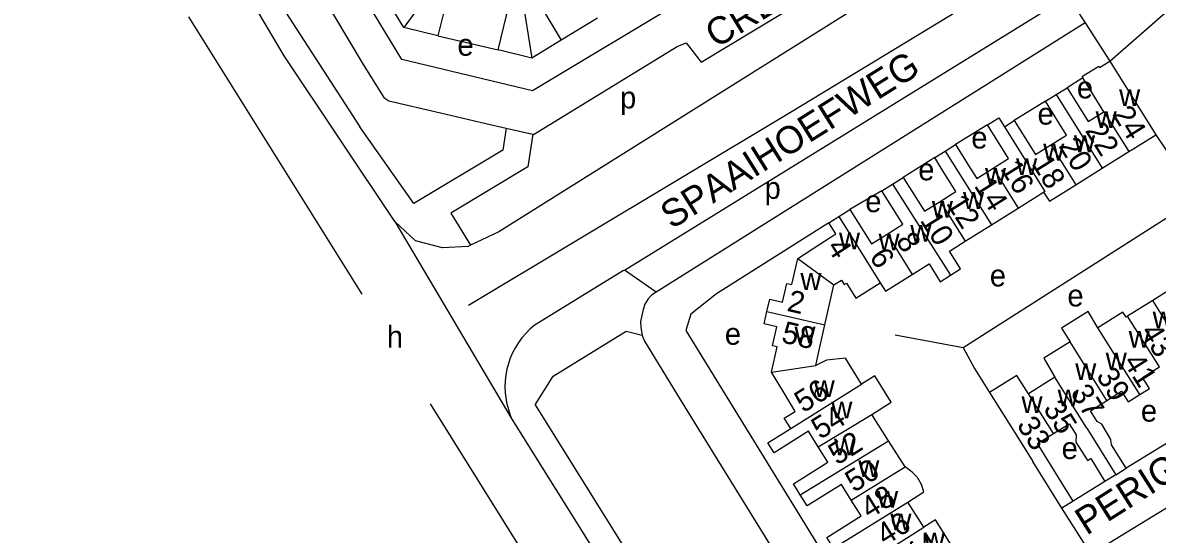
# Model space of a CAD drawing. Extents: x 157768 to 159790, y 387230 to 389604.
# Drawn here: x 158140.1 to 158348.2, y 388182.9 to 388276.6 of the extents above; entities that cross this region are included whole.
import ezdxf

# ---------------------------------------------------------------- set-up
doc = ezdxf.new("R2010")
doc.units = 0
for name, color, linetype in [('BLT_Basislijn', 7, 'Continuous'), ('BLT_Bebouwing', 7, 'Continuous'), ('BLT_Centroide', 7, 'Continuous'), ('BLT_Huisnummer', 7, 'Continuous'), ('BLT_Huisnummer_ tussenligend', 7, 'Continuous'), ('BLT_Onderverdeling_panden', 7, 'Continuous'), ('BLT_Straatnaam', 7, 'Continuous'), ('BLT_Vlakafsluiter', 7, 'Continuous')]:
    doc.layers.add(name, color=color, linetype=linetype)

msp = doc.modelspace()

# ---------------------------------------------------------------- linework, layer by layer
at = {"layer": 'BLT_Basislijn'}
for p, q in [((158264.5, 388269.38), (158313.76, 388299.15)), ((158279.17, 388291.51), (158233.57, 388264.18)), ((158245.5, 388277.45), (158238.87, 388273.46)), ((158334.96, 388276.59), (158256.26, 388227.26)), ((158334.96, 388276.59), (158339.49, 388269.6)), ((158216.22, 388274.23), (158227.26, 388271.68)), ((158334.54, 388266.52), (158331.63, 388264.7)), ((158327.7, 388262.24), (158321.93, 388258.69)), ((158216.68, 388260.1), (158225.01, 388258.14)), ((158225.01, 388258.14), (158228.74, 388257.29)), ((158317.04, 388257.93), (158311.2, 388254.3)), ((158211.82, 388243.51), (158201.92, 388257.55)), ((158228.74, 388257.29), (158233.64, 388256.18)), ((158233.64, 388256.18), (158233.75, 388256.16)), ((158347.92, 388256.11), (158355.63, 388244.55)), ((158307.38, 388251.91), (158301.58, 388248.29)), ((158297.67, 388245.84), (158291.8, 388242.39)), ((158312.55, 388217.11), (158355.63, 388244.55)), ((158218.58, 388241.73), (158222.22, 388235.86)), ((158250.3, 388231.2), (158233.91, 388221.14)), ((158250.3, 388231.2), (158250.45, 388231.3)), ((158256.26, 388227.26), (158250.45, 388231.3)), ((158300.08, 388219.4), (158312.55, 388217.11)), ((158214.79, 388206.8), (158254.32, 388143.52)), ((158234.06, 388206.61), (158267.93, 388152.46)), ((158229.82, 388203.96), (158263.69, 388149.81)), ((158338.59, 388192.56), (158332.78, 388188.96)), ((158353.29, 388189.74), (158336.07, 388179.24)), ((158336.07, 388179.24), (158330.7, 388187.68))]:
    msp.add_line(p, q, dxfattribs=at)
for points in [[(158113.11, 388410.16), (158114.86, 388405.67), (158151.9, 388341.7), (158159.71, 388328.7), (158186.97, 388280.59), (158201.92, 388257.55)], [(158208.36, 388240.19), (158188.03, 388270.59), (158110.53, 388401.36)], [(158129.69, 388398.29), (158128.76, 388394.44), (158128.6, 388392.76), (158129.54, 388390.8), (158165.68, 388330.67), (158174.35, 388317.04), (158187.03, 388312.04), (158186.97, 388310.6), (158183.77, 388300.45), (158202.51, 388268.96), (158206.29, 388262.91), (158207.24, 388262.31), (158216.68, 388260.1)], [(158233.57, 388264.18), (158209.6, 388269.91), (158204.44, 388278.43), (158193.26, 388297.1), (158206.35, 388336.15), (158207.56, 388335.75)], [(158316.69, 388294.3), (158227.38, 388238.3), (158222.22, 388235.86)], [(158221.84, 388224.86), (158280.93, 388260.22), (158328.91, 388289.37)], [(158250.45, 388231.3), (158329.01, 388279.72), (158331.3, 388279.72), (158333.21, 388279.3), (158334.96, 388276.59)], [(158170.49, 388277.72), (158202.26, 388226.85)], [(158233.75, 388256.16), (158260.14, 388272.3), (158261.78, 388272.93), (158264.5, 388269.38)], [(158228.74, 388257.29), (158228.14, 388253.28), (158211.82, 388243.51)], [(158233.64, 388256.18), (158232.73, 388250.2), (158218.58, 388241.73)], [(158217.05, 388235.35), (158212.1, 388236.68), (158208.36, 388240.19)], [(158287.94, 388239.98), (158267.33, 388226.97), (158262.6, 388223.23), (158261.72, 388220.19), (158302.05, 388154.64), (158335.51, 388101.14), (158338.34, 388098.18), (158342.2, 388097.9), (158343.29, 388098.24), (158351.86, 388103.5), (158400.82, 388134.5), (158403.99, 388136.18)], [(158222.22, 388235.86), (158221.77, 388235.64), (158217.05, 388235.35)], [(158256.26, 388227.26), (158255.43, 388226.72), (158254.79, 388226.01), (158254.18, 388225.04), (158253.87, 388224.06), (158253.41, 388221.85), (158253.43, 388220.75), (158253.63, 388219.75), (158253.72, 388219.38)], [(158233.91, 388221.14), (158233.1, 388220.44), (158232.34, 388219.68), (158231.65, 388218.87), (158231.01, 388218.01), (158230.44, 388217.1), (158229.94, 388216.15), (158229.51, 388215.17), (158229.16, 388214.16), (158228.88, 388213.12), (158228.68, 388212.07), (158228.56, 388211.01), (158228.52, 388209.93), (158228.56, 388208.86), (158228.68, 388207.8), (158228.88, 388206.75), (158229.15, 388205.71), (158229.5, 388204.7), (158229.82, 388203.96)], [(158234.06, 388206.61), (158237.37, 388211.83), (158250.76, 388220.08), (158253.72, 388219.38)], [(158253.72, 388219.38), (158253.82, 388218.97), (158254.12, 388218.24), (158260.69, 388207.55), (158330.51, 388094.65), (158334.41, 388091.06), (158338.11, 388089.86), (158342.49, 388089.89), (158346.7, 388091.47), (158371.76, 388107.68), (158373.87, 388109.03)], [(158312.55, 388217.11), (158314.68, 388213.26), (158317.43, 388208.86)], [(158363.32, 388210.88), (158353.8, 388204.8), (158355.1, 388202.71), (158342.47, 388194.97)]]:
    msp.add_lwpolyline(points, dxfattribs=at)
at = {"layer": 'BLT_Bebouwing'}
for p, q in [((158209.96, 388275.77), (158206.7, 388281.19)), ((158216.22, 388274.23), (158209.96, 388275.77)), ((158238.87, 388273.46), (158233.43, 388270.16)), ((158233.43, 388270.16), (158227.26, 388271.68)), ((158339.49, 388269.6), (158347.92, 388256.11)), ((158329.66, 388263.47), (158331.63, 388264.7)), ((158327.7, 388262.24), (158329.66, 388263.47)), ((158320.14, 388257.57), (158321.93, 388258.69)), ((158309.29, 388253.11), (158311.2, 388254.3)), ((158307.38, 388251.91), (158309.29, 388253.11)), ((158338.1, 388249.97), (158342.96, 388253.01)), ((158333.27, 388246.95), (158338.1, 388249.97)), ((158299.62, 388247.07), (158301.58, 388248.29)), ((158297.67, 388245.84), (158299.62, 388247.07)), ((158322.68, 388242.67), (158327.33, 388245.58)), ((158287.94, 388239.98), (158289.75, 388241.11)), ((158289.75, 388241.11), (158291.8, 388242.39)), ((158317.75, 388239.59), (158322.68, 388242.67)), ((158312.93, 388236.58), (158317.75, 388239.59)), ((158352.2, 388228.75), (158347.38, 388225.73)), ((158287.22, 388221.23), (158288.51, 388226.94)), ((158285.93, 388215.51), (158287.22, 388221.23)), ((158329.41, 388211.64), (158324.58, 388208.61)), ((158298.87, 388200.01), (158295.82, 388204.83)), ((158301.96, 388195.2), (158298.87, 388200.01)), ((158330.7, 388187.68), (158325.35, 388196.2)), ((158332.78, 388188.96), (158330.09, 388193.27)), ((158340.58, 388193.79), (158338.59, 388192.56)), ((158340.58, 388193.79), (158342.47, 388194.97)), ((158305.35, 388184.14), (158302.44, 388188.78)), ((158332.78, 388188.96), (158330.7, 388187.68))]:
    msp.add_line(p, q, dxfattribs=at)
for points in [[(158223.36, 388279.54), (158217.87, 388280.89), (158216.22, 388274.23)], [(158239.99, 388282.07), (158235.35, 388279.26), (158238.87, 388273.46)], [(158227.26, 388271.68), (158228.86, 388278.18), (158223.36, 388279.54)], [(158334.54, 388266.52), (158334.45, 388266.84), (158337.44, 388268.7), (158337.61, 388268.43), (158339.49, 388269.6)], [(158338.39, 388260.32), (158334.54, 388266.52)], [(158331.63, 388264.7), (158335.5, 388258.51), (158338.39, 388260.32)], [(158328.69, 388254.26), (158331.56, 388256.05), (158327.7, 388262.24)], [(158317.04, 388257.93), (158319.11, 388259.22), (158320.14, 388257.57)], [(158318.1, 388250), (158320.9, 388251.75), (158317.04, 388257.93)], [(158321.93, 388258.69), (158325.82, 388252.46), (158328.69, 388254.26)], [(158342.96, 388253.01), (158343.68, 388253.46), (158347.92, 388256.11)], [(158311.2, 388254.3), (158313.89, 388250), (158315.08, 388248.11), (158318.1, 388250)], [(158308.36, 388243.89), (158311.26, 388245.71), (158308.57, 388250), (158307.38, 388251.91)], [(158301.58, 388248.29), (158305.46, 388242.08), (158308.36, 388243.89)], [(158298.62, 388237.9), (158301.51, 388239.7), (158297.67, 388245.84)], [(158327.33, 388245.58), (158328.39, 388243.9), (158333.27, 388246.95)], [(158291.8, 388242.39), (158295.74, 388236.09), (158298.62, 388237.9)], [(158286.08, 388235.9), (158289.22, 388237.93), (158287.94, 388239.98)], [(158282.24, 388233.4), (158286.08, 388235.9)], [(158310.23, 388230.34), (158312.1, 388231.52), (158310.06, 388234.78), (158312.93, 388236.58)], [(158281.14, 388228.64), (158282.24, 388233.4)], [(158303.24, 388230.51), (158306.32, 388232.44), (158308.36, 388229.17), (158310.23, 388230.34)], [(158276.58, 388223.69), (158277.1, 388225.94), (158279.41, 388225.4), (158280.21, 388228.86), (158281.14, 388228.64)], [(158288.51, 388226.94), (158288.88, 388228.59)], [(158288.88, 388228.59), (158290.26, 388229.45)], [(158290.26, 388229.45), (158290.76, 388228.65), (158291.19, 388228.92), (158292.92, 388226.16), (158297.36, 388228.95)], [(158297.36, 388228.95), (158298.31, 388227.43), (158303.24, 388230.51)], [(158347.38, 388225.73), (158342.71, 388222.82)], [(158278.49, 388217.22), (158277.6, 388217.43), (158278.4, 388220.9), (158276.07, 388221.44), (158276.58, 388223.69)], [(158337.31, 388220.72), (158335.49, 388223.72), (158330.64, 388220.65), (158332.2, 388218.15)], [(158342.71, 388222.82), (158342.47, 388222.66), (158341.89, 388223.58), (158337.31, 388220.72)], [(158277.42, 388212.59), (158278.49, 388217.22)], [(158332.2, 388218.15), (158327.37, 388215.12), (158329.41, 388211.64)], [(158285.54, 388213.79), (158285.93, 388215.51)], [(158293.96, 388210.4), (158290.99, 388215.15), (158287.51, 388214.76), (158285.54, 388213.79)], [(158279.61, 388208.97), (158277.42, 388212.59)], [(158324.58, 388208.61), (158322.45, 388212), (158317.43, 388208.86)], [(158344.99, 388208.46), (158346.78, 388209.58), (158345.5, 388211.62), (158348.58, 388213.55)], [(158295.82, 388204.83), (158299.38, 388207.08), (158296.36, 388211.9), (158293.96, 388210.4)], [(158280.95, 388202.24), (158279.77, 388204.13), (158281.78, 388205.38), (158279.61, 388208.97)], [(158317.43, 388208.86), (158322.7, 388200.44), (158325.35, 388196.2)], [(158338.92, 388207.4), (158341.62, 388209.09), (158342.85, 388207.12), (158344.99, 388208.46)], [(158342.47, 388194.97), (158339.77, 388199.29), (158339.69, 388200.26), (158338.03, 388203.02), (158337.18, 388203.52), (158335.93, 388205.52), (158338.92, 388207.4)], [(158285.97, 388198.91), (158284.19, 388201.75), (158277.89, 388197.8), (158276.76, 388199.61), (158280.95, 388202.24)], [(158329.13, 388201.32), (158332.02, 388203.13), (158333.3, 388201.09), (158333.26, 388199.76), (158335.3, 388196.5), (158335.37, 388196.38), (158335.97, 388196.76), (158338.59, 388192.56)], [(158330.09, 388193.27), (158326.24, 388199.51), (158329.13, 388201.32)], [(158282.71, 388190.1), (158281.44, 388192.12), (158287.75, 388196.07), (158285.97, 388198.91)], [(158302.44, 388188.78), (158305.39, 388190.62), (158304.95, 388192), (158304.2, 388193.3), (158303.2, 388194.26), (158301.96, 388195.2)], [(158292.05, 388189.12), (158290.24, 388192), (158283.97, 388188.08), (158282.71, 388190.1)], [(158288.81, 388180.31), (158287.56, 388182.3), (158293.85, 388186.24), (158292.05, 388189.12)], [(158310.69, 388180.45), (158307.53, 388185.5), (158305.35, 388184.14)]]:
    msp.add_lwpolyline(points, dxfattribs=at)
at = {"layer": 'BLT_Onderverdeling_panden'}
for p, q in [((158218.25, 388287.12), (158209.96, 388275.77)), ((158231.25, 388284), (158233.43, 388270.16)), ((158329.66, 388263.47), (158338.1, 388249.97)), ((158338.39, 388260.32), (158342.96, 388253.01)), ((158328.69, 388254.26), (158333.27, 388246.95)), ((158309.29, 388253.11), (158317.75, 388239.59)), ((158318.1, 388250), (158322.68, 388242.67)), ((158299.62, 388247.07), (158310.23, 388230.34)), ((158308.36, 388243.89), (158312.93, 388236.58)), ((158289.75, 388241.11), (158297.36, 388228.95)), ((158298.62, 388237.9), (158303.24, 388230.51)), ((158282.24, 388233.4), (158288.88, 388228.59)), ((158351.98, 388218.38), (158347.38, 388225.73)), ((158276.58, 388223.69), (158287.22, 388221.23)), ((158348.58, 388213.55), (158342.71, 388222.82)), ((158344.99, 388208.46), (158337.31, 388220.72)), ((158338.92, 388207.4), (158332.2, 388218.15)), ((158277.42, 388212.59), (158285.54, 388213.79)), ((158280.95, 388202.24), (158293.96, 388210.4)), ((158335.24, 388202.3), (158329.41, 388211.64)), ((158329.13, 388201.32), (158324.58, 388208.61)), ((158285.97, 388198.91), (158295.82, 388204.83)), ((158335.24, 388202.3), (158340.58, 388193.79)), ((158282.71, 388190.1), (158298.87, 388200.01)), ((158292.05, 388189.12), (158301.96, 388195.2)), ((158288.81, 388180.31), (158302.44, 388188.78)), ((158300.16, 388180.89), (158305.35, 388184.14))]:
    msp.add_line(p, q, dxfattribs=at)
msp.add_lwpolyline([(158320.14, 388257.57), (158327.55, 388245.72), (158327.33, 388245.58)], dxfattribs=at)
at = {"layer": 'BLT_Vlakafsluiter'}
for p, q in [((158339.49, 388269.6), (158349.72, 388278.49)), ((158208.36, 388240.19), (158229.82, 388203.96))]:
    msp.add_line(p, q, dxfattribs=at)

# ---------------------------------------------------------------- texts
at = {"layer": 'BLT_Centroide'}
for s, p in [('e', (158219.81, 388270.59)), ('p', (158249.64, 388260.93)), ('e', (158333.44, 388262.77)), ('w', (158341.19, 388261.36)), ('e', (158326.22, 388257.96)), ('w', (158336.88, 388257.34)), ('e', (158314.07, 388253.58)), ('w', (158332.91, 388252.91)), ('w', (158327.27, 388251.38)), ('w', (158322.3, 388248.7)), ('e', (158304.34, 388247.75)), ('w', (158316.58, 388246.94)), ('p', (158276.15, 388244.35)), ('w', (158312.56, 388242.52)), ('e', (158294.62, 388241.92)), ('w', (158306.84, 388240.91)), ('w', (158302.88, 388236.48)), ('w', (158289.8, 388235.09)), ('w', (158297.05, 388234.91)), ('w', (158282.73, 388227.66)), ('e', (158317.47, 388228.3)), ('e', (158331.7, 388224.63)), ('w', (158347.34, 388220.61)), ('h', (158206.86, 388217.09)), ('e', (158268.86, 388217.61)), ('w', (158281.64, 388217.88)), ('w', (158342.94, 388217.08)), ('w', (158338.73, 388213.06)), ('w', (158333.14, 388211.14)), ('w', (158285.17, 388208.03)), ('w', (158323.28, 388205.09)), ('w', (158329.91, 388206.33)), ('w', (158288.39, 388204.09)), ('e', (158345.18, 388203.51)), ('w', (158288.88, 388197.34)), ('e', (158330.64, 388196.66)), ('w', (158293.34, 388193.34)), ('w', (158296.8, 388187.75)), ('w', (158299.23, 388183.56)), ('w', (158305.37, 388180.06))]:
    msp.add_text(s, height=4, dxfattribs=at).set_placement(p)
at = {"layer": 'BLT_Huisnummer'}
for s, rotation, p in [('24', 302.0293, (158339.83, 388259.87)), ('18', 302.0293, (158325.02, 388250.85)), ('14', 302.0237, (158314.48, 388246.76)), ('10', 302.0259, (158304.57, 388240.43)), ('6', 302.9579, (158295.26, 388233.74)), ('2', 347.0313, (158280.09, 388223.85)), ('58', 347.0313, (158279.07, 388218.08)), ('41', 302.0228, (158341.84, 388214.48)), ('37', 302.0228, (158332.15, 388208.81)), ('54', 32.0388, (158286.35, 388200.15)), ('33', 302.0228, (158322.31, 388202.92)), ('50', 32.0388, (158292.56, 388190.43)), ('46', 32.0388, (158298.28, 388180.69))]:
    msp.add_text(s, height=4, rotation=rotation, dxfattribs=at).set_placement(p)
at = {"layer": 'BLT_Huisnummer_ tussenligend'}
for s, rotation, p in [('22', 302.0293, (158334.85, 388256.88)), ('20', 302.0293, (158329.99, 388254.06)), ('16', 302.0293, (158319.28, 388249.91)), ('12', 302.0237, (158309.36, 388243.57)), ('8', 302.0259, (158300.12, 388236.68)), ('4', 302.9579, (158287.43, 388235.5)), ('43', 302.0228, (158344.98, 388219.99)), ('39', 302.0228, (158336.87, 388211.9)), ('56', 32.0388, (158283.25, 388205.02)), ('35', 302.0228, (158327.17, 388205.89)), ('52', 32.0388, (158289.46, 388195.43)), ('48', 32.0388, (158295.39, 388185.56)), ('44', 32.0388, (158303.4, 388177.07))]:
    msp.add_text(s, height=4, rotation=rotation, dxfattribs=at).set_placement(p)
at = {"layer": 'BLT_Straatnaam'}
for s, rotation, p in [('CREUSELAAN', 31.5117, (158267.27, 388271.86)), ('SPAAIHOEFWEG', 32.1, (158259.11, 388238.69)), ('PERIGORDLAAN', 32.4225, (158335.21, 388182.57))]:
    msp.add_text(s, height=5, rotation=rotation, dxfattribs=at).set_placement(p)

doc.saveas('drawing.dxf')
